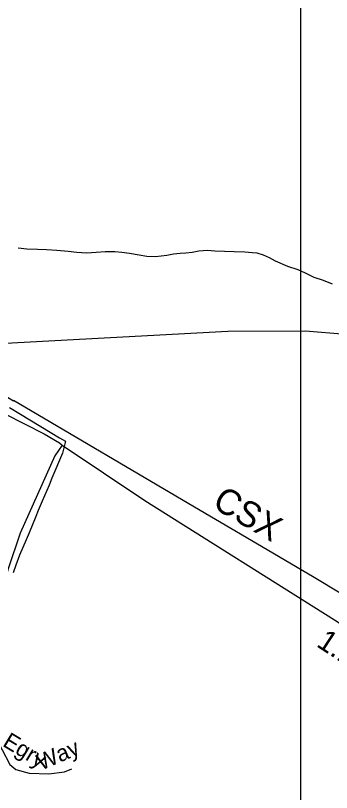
# Model space of a CAD drawing. Extents: x 2126262 to 2293712, y 749403 to 919119.
# Drawn here: x 2168659 to 2170507, y 854141 to 858683 of the extents above; entities that cross this region are included whole.
import ezdxf

# ---------------------------------------------------------------- set-up
doc = ezdxf.new("R2010")
doc.units = 0
for name, color, linetype in [('Exist Boundary Political City Limit New', 7, 'Continuous'), ('Exist Hydrographic Misc Water Feature', 7, 'Continuous'), ('Exist Railroad Mainline', 7, 'Continuous'), ('Exist Railroad Mainline Label', 7, 'Continuous'), ('Exist Road Non-System Type 51', 7, 'Continuous'), ('Exist Road Non-System Type 51 Label', 7, 'Continuous'), ('Exist Road Primary NC Attributed', 7, 'Continuous'), ('Exist Road Primary NC Service Mileage Hundredths English Label', 7, 'Continuous'), ('Exist Road Secondary Type 51 Attributed', 7, 'Continuous'), ('Exist Utilities Electrical Transmission Line', 7, 'Continuous'), ('Map Preparation Boundary City Limit Buffer Line', 7, 'Continuous'), ('Map Preparation Inset Cut Line', 7, 'Continuous')]:
    doc.layers.add(name, color=color, linetype=linetype)

msp = doc.modelspace()

# ---------------------------------------------------------------- linework, layer by layer
at = {"layer": 'Exist Boundary Political City Limit New'}
msp.add_lwpolyline([(2168624, 856390.4), (2168688, 856352.4), (2168917, 856214.9), (2168952.2, 856193.9), (2168933.8, 856124.4), (2168872.5, 855978.5), (2168855.5, 855938.1), (2168815.8, 855844.6), (2168792, 855788.3), (2168777.2, 855753.1), (2168738.2, 855659.1), (2168720.8, 855617.1), (2168683, 855527.4), (2168661.8, 855470.2), (2168646.2, 855424.1)], dxfattribs=at)
at = {"layer": 'Exist Hydrographic Misc Water Feature'}
msp.add_lwpolyline([(2168673.9, 857325.6), (2168725.8, 857319.8), (2168787.9, 857316.3), (2168839.8, 857314.6), (2168899.9, 857310.9), (2168967.7, 857305.2), (2169017.8, 857299.5), (2169075.8, 857295.8), (2169131.8, 857300.2), (2169183.9, 857302.5), (2169239.8, 857302.8), (2169281.9, 857299), (2169325.8, 857293.2), (2169381.7, 857283.5), (2169428.1, 857275.9), (2169478.1, 857274.1), (2169543.7, 857282.5), (2169583.7, 857288.7), (2169621.9, 857292.9), (2169655.9, 857295.1), (2169691.8, 857299.3), (2169731.8, 857307.5), (2169781.6, 857311.8), (2169825.5, 857308), (2169881.7, 857304.4), (2169937.6, 857302.7), (2169999.6, 857301), (2170043.6, 857297.3), (2170069.5, 857295.4), (2170107.8, 857283.6), (2170141.9, 857267.9), (2170177.7, 857248.1), (2170250.1, 857218.4), (2170310, 857198.8), (2170352.2, 857179.1), (2170404.3, 857153.4), (2170458.5, 857135.6), (2170510.5, 857113.9)], dxfattribs=at)
at = {"layer": 'Exist Railroad Mainline'}
msp.add_lwpolyline([(2165612.3, 857463.9), (2166007.5, 857378.1), (2166374.8, 857287.9), (2166768.2, 857192.2), (2166960.8, 857145.2), (2167165.7, 857088.6), (2167251.9, 857061.3), (2167394.7, 857016.1), (2167549.7, 856964.7), (2167754.8, 856885.8), (2167824.7, 856854.1), (2167942, 856800.8), (2167940.1, 856802.8), (2168155.6, 856700.2), (2168302.7, 856622.5), (2168304.7, 856622.5), (2168435.8, 856558.6), (2168647.7, 856430), (2168647.6, 856434), (2169705.3, 855810.8), (2170040.4, 855614.1), (2170395.4, 855405.8), (2170748.8, 855193.5)], dxfattribs=at)
at = {"layer": 'Exist Road Non-System Type 51'}
msp.add_lwpolyline([(2168546.9, 854452.3), (2168580.8, 854389.6), (2168626.8, 854304), (2168661.9, 854275.5), (2168738.7, 854253.5), (2168855, 854249.1), (2168945, 854262.3), (2168988.9, 854279.9)], dxfattribs=at)
at = {"layer": 'Exist Road Primary NC Attributed'}
for points in [[(2162818.4, 856983.2), (2163224, 857196.3), (2163330.2, 857235.4), (2163471, 857271.7), (2163602.1, 857282.9), (2163723.5, 857267.6), (2164114.1, 857195), (2164328.2, 857160.8), (2164592.5, 857107), (2164802.4, 857088.2), (2165409.1, 857072.8), (2166039.6, 857067.2), (2166220.9, 857042.1), (2166477, 856960.3), (2166780.1, 856888.3), (2167310.3, 856730.8), (2167689, 856631.6), (2168151.4, 856500.4), (2168597, 856354.6), (2168825.8, 856237.3), (2168916.4, 856185.6), (2168931.4, 856172)], [(2168931.4, 856172), (2169415.2, 855847.7), (2170523.8, 855150.1), (2171320.9, 854628.7), (2171533, 854497.4), (2171685, 854413.7), (2172906.9, 853853.9), (2173060.3, 853796.6), (2173229.1, 853765.9), (2173797.5, 853716.4), (2174305.2, 853680.1)]]:
    msp.add_lwpolyline(points, dxfattribs=at)
at = {"layer": 'Exist Road Secondary Type 51 Attributed'}
msp.add_lwpolyline([(2168931.4, 856172), (2168888.6, 856108), (2168686.4, 855655.7), (2168616.6, 855449), (2168567.1, 855286.4), (2168550.4, 855167.7), (2168546.2, 855015.6), (2168546.2, 854672.2), (2168546.9, 854452.3), (2168544.1, 854121.4)], dxfattribs=at)
at = {"layer": 'Exist Utilities Electrical Transmission Line'}
msp.add_lwpolyline([(2194443.8, 856159.1), (2192097.8, 856076.3), (2189352.2, 855988.7), (2188053.3, 855966.4), (2186708.2, 855959.8), (2184737.1, 855980.3), (2180934.6, 856040.1), (2180488.6, 856047.5), (2180058.1, 856081.2), (2179591.1, 856130.3), (2175429, 856507.9), (2175420.9, 856509.6), (2174978.5, 856537.2), (2174516.1, 856566.1), (2174518.1, 856566.3), (2170826.6, 856799), (2170356, 856837.9), (2169900.2, 856834.9), (2168526, 856762.5)], dxfattribs=at)
at = {"layer": 'Map Preparation Boundary City Limit Buffer Line'}
msp.add_lwpolyline([(2168624, 856390.4), (2168688, 856352.4), (2168917, 856214.9), (2168952.2, 856193.9), (2168933.8, 856124.4), (2168872.5, 855978.5), (2168855.5, 855938.1), (2168815.8, 855844.6), (2168792, 855788.3), (2168777.2, 855753.1), (2168738.2, 855659.1), (2168720.8, 855617.1), (2168683, 855527.4), (2168661.8, 855470.2), (2168646.2, 855424.1)], dxfattribs=at)
at = {"layer": 'Map Preparation Inset Cut Line'}
msp.add_lwpolyline([(2170326.3, 852884.6), (2154080.9, 852884.6), (2154080.9, 863630.2), (2170326.3, 863630.2)], close=True, dxfattribs=at)

# ---------------------------------------------------------------- texts
at = {"layer": 'Exist Railroad Mainline Label'}
msp.add_text('CSX', height=150, rotation=329.599, dxfattribs=at).set_placement((2169803.3, 855811))
at = {"layer": 'Exist Road Non-System Type 51 Label'}
for s, rotation, p in [('Egry', 329.0119, (2168578.3, 854415.3)), ('Way', 23.3095, (2168809.2, 854268))]:
    msp.add_text(s, height=95, rotation=rotation, dxfattribs=at).set_placement(p)
at = {"layer": 'Exist Road Primary NC Service Mileage Hundredths English Label'}
msp.add_text('1.14', height=125, rotation=326.8112, dxfattribs=at).set_placement((2170413.1, 854998.5))

doc.saveas('drawing.dxf')
